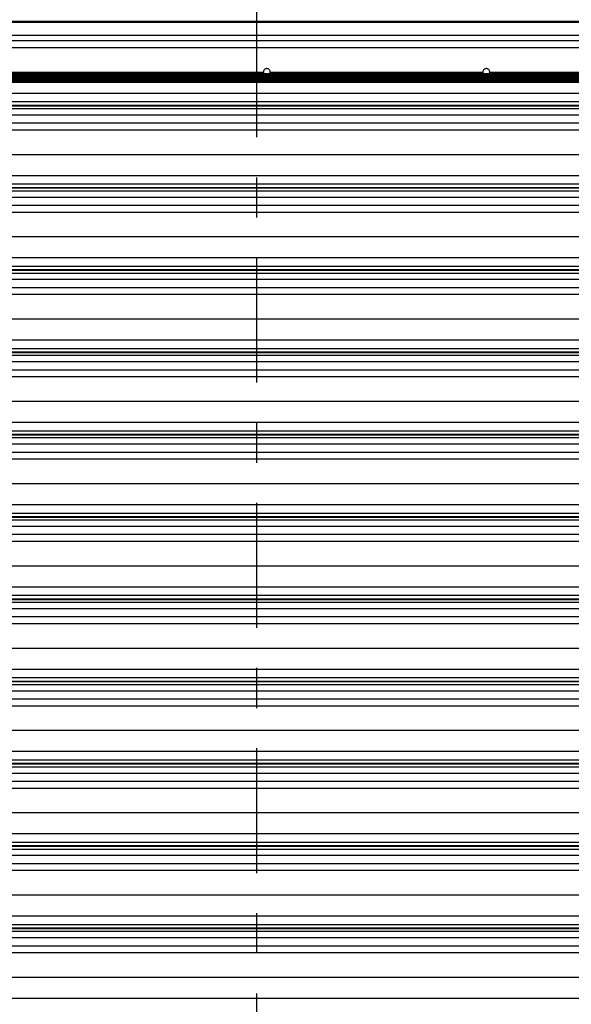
# Model space of a CAD drawing. Header units: inches. Extents: x 170 to 284, y 215 to 248.
# Tile 698 of 1056: x 228.29 to 229.67, y 221.95 to 224.41. Entities that reach past the tile are written whole.
import ezdxf

# ---------------------------------------------------------------- set-up
doc = ezdxf.new("R2010")
doc.units = ezdxf.units.IN
doc.header["$LTSCALE"] = 0.25
doc.header["$MEASUREMENT"] = 0
doc.linetypes.add('CENTER', pattern=[2, 1.25, -0.25, 0.25, -0.25])
doc.layers.add('RH FRONT OF HOOD', color=7, linetype='Continuous')
doc.layers.add('SECTION CUTS', color=6, linetype='CENTER')

msp = doc.modelspace()

# ---------------------------------------------------------------- linework, layer by layer
at = {"layer": 'RH FRONT OF HOOD'}
for p, q in [((231.43542, 224.40453), (226.92413, 224.40453)), ((231.43542, 224.40243), (226.92413, 224.40243)), ((226.94105, 224.37016), (231.43542, 224.37016)), ((227.24016, 224.3398), (231.12573, 224.3398)), ((227.2537, 224.35687), (231.10584, 224.35687)), ((231.12435, 224.27387), (227.2352, 224.27387)), ((227.2352, 224.27375), (231.12435, 224.27375)), ((231.12435, 224.27082), (227.2352, 224.27082)), ((227.2352, 224.27071), (231.12435, 224.27071)), ((227.2352, 224.26769), (231.12435, 224.26769)), ((231.12435, 224.2648), (227.24066, 224.2648)), ((227.37355, 224.2784), (228.89728, 224.2784)), ((228.9144, 224.2784), (229.44514, 224.2784)), ((229.46226, 224.2784), (230.986, 224.2784)), ((227.24066, 224.26469), (231.12435, 224.26469)), ((231.12435, 224.26182), (227.24066, 224.26182)), ((227.24066, 224.2617), (231.12435, 224.2617)), ((231.12435, 224.25897), (227.24066, 224.25897)), ((227.24066, 224.25886), (231.12435, 224.25886)), ((231.12435, 224.25598), (227.24066, 224.25598)), ((227.24066, 224.25587), (231.12435, 224.25587)), ((231.12435, 224.25298), (227.24066, 224.25298)), ((227.24066, 224.25287), (231.12435, 224.25287)), ((227.16361, 224.22602), (231.19593, 224.22602)), ((227.16361, 224.20464), (231.19593, 224.20464)), ((231.19593, 224.19515), (227.16361, 224.19515)), ((227.16361, 224.19451), (231.19593, 224.19451)), ((227.16361, 224.1875), (231.19593, 224.1875)), ((227.16361, 224.17181), (231.19593, 224.17181)), ((227.16361, 224.15142), (231.19593, 224.15142)), ((227.24016, 224.13435), (231.11938, 224.13435)), ((227.19378, 224.07296), (231.16577, 224.07296)), ((227.16361, 224.02057), (231.19593, 224.02057)), ((227.16361, 223.99919), (231.19593, 223.99919)), ((231.19593, 223.98971), (227.16361, 223.98971)), ((227.16361, 223.98907), (231.19593, 223.98907)), ((227.16361, 223.98205), (231.19593, 223.98205)), ((227.16361, 223.96636), (231.19593, 223.96636)), ((227.16361, 223.94598), (231.19593, 223.94598)), ((227.24016, 223.9289), (231.11938, 223.9289)), ((227.19378, 223.86751), (231.16577, 223.86751)), ((227.16361, 223.81512), (231.19593, 223.81512)), ((227.16361, 223.79374), (231.19593, 223.79374)), ((231.19593, 223.78426), (227.16361, 223.78426)), ((227.16361, 223.78362), (231.19593, 223.78362)), ((227.16361, 223.7766), (231.19593, 223.7766)), ((227.16361, 223.76092), (231.19593, 223.76092)), ((227.16361, 223.74053), (231.19593, 223.74053)), ((227.24016, 223.72345), (231.11938, 223.72345)), ((227.19378, 223.66206), (231.16577, 223.66206)), ((227.16361, 223.60968), (231.19593, 223.60968)), ((227.16361, 223.5883), (231.19593, 223.5883)), ((231.19593, 223.57881), (227.16361, 223.57881)), ((227.16361, 223.57817), (231.19593, 223.57817)), ((227.16361, 223.57115), (231.19593, 223.57115)), ((227.16361, 223.55547), (231.19593, 223.55547)), ((227.16361, 223.53508), (231.19593, 223.53508)), ((227.24016, 223.51801), (231.11938, 223.51801)), ((227.19378, 223.45661), (231.16577, 223.45661)), ((227.16361, 223.40423), (231.19593, 223.40423)), ((227.16361, 223.38285), (231.19593, 223.38285)), ((231.19593, 223.37336), (227.16361, 223.37336)), ((227.16361, 223.37272), (231.19593, 223.37272)), ((227.16361, 223.36571), (231.19593, 223.36571)), ((227.16361, 223.35002), (231.19593, 223.35002)), ((227.16361, 223.32963), (231.19593, 223.32963)), ((227.24016, 223.31256), (231.11938, 223.31256)), ((227.19378, 223.25117), (231.16577, 223.25117)), ((227.16361, 223.19878), (231.19593, 223.19878)), ((227.16361, 223.1774), (231.19593, 223.1774)), ((231.19593, 223.16792), (227.16361, 223.16792)), ((227.16361, 223.16728), (231.19593, 223.16728)), ((227.16361, 223.16026), (231.19593, 223.16026)), ((227.16361, 223.14457), (231.19593, 223.14457)), ((227.16361, 223.12419), (231.19593, 223.12419)), ((227.24016, 223.10711), (231.11938, 223.10711)), ((227.19378, 223.04572), (231.16577, 223.04572)), ((227.16361, 222.99333), (231.19593, 222.99333)), ((227.16361, 222.97195), (231.19593, 222.97195)), ((231.19593, 222.96247), (227.16361, 222.96247)), ((227.16361, 222.96183), (231.19593, 222.96183)), ((227.16361, 222.95481), (231.19593, 222.95481)), ((227.16361, 222.93913), (231.19593, 222.93913)), ((227.16361, 222.91874), (231.19593, 222.91874)), ((227.24016, 222.90166), (231.11938, 222.90166)), ((227.19378, 222.84027), (231.16577, 222.84027)), ((227.16361, 222.78789), (231.19593, 222.78789)), ((227.16361, 222.76651), (231.19593, 222.76651)), ((231.19593, 222.75702), (227.16361, 222.75702)), ((227.16361, 222.75638), (231.19593, 222.75638)), ((227.16361, 222.74936), (231.19593, 222.74936)), ((227.16361, 222.73368), (231.19593, 222.73368)), ((227.16361, 222.71329), (231.19593, 222.71329)), ((227.24016, 222.69622), (231.11938, 222.69622)), ((227.19378, 222.63482), (231.16577, 222.63482)), ((227.16361, 222.58244), (231.19593, 222.58244)), ((227.16361, 222.56106), (231.19593, 222.56106)), ((231.19593, 222.55157), (227.16361, 222.55157)), ((227.16361, 222.55093), (231.19593, 222.55093)), ((227.16361, 222.54392), (231.19593, 222.54392)), ((227.16361, 222.52823), (231.19593, 222.52823)), ((227.16361, 222.50784), (231.19593, 222.50784)), ((227.24016, 222.49077), (231.11938, 222.49077)), ((227.19378, 222.42938), (231.16577, 222.42938)), ((227.16361, 222.37699), (231.19593, 222.37699)), ((227.16361, 222.35561), (231.19593, 222.35561)), ((231.19593, 222.34613), (227.16361, 222.34613)), ((227.16361, 222.34549), (231.19593, 222.34549)), ((227.16361, 222.33847), (231.19593, 222.33847)), ((227.16361, 222.32279), (231.19593, 222.32279)), ((227.16361, 222.3024), (231.19593, 222.3024)), ((227.24016, 222.28532), (231.11938, 222.28532)), ((227.19378, 222.22393), (231.16577, 222.22393)), ((227.16361, 222.17154), (231.19593, 222.17154)), ((227.16361, 222.15016), (231.19593, 222.15016)), ((231.19593, 222.14068), (227.16361, 222.14068)), ((227.16361, 222.14004), (231.19593, 222.14004)), ((227.16361, 222.13302), (231.19593, 222.13302)), ((227.16361, 222.11734), (231.19593, 222.11734)), ((227.16361, 222.09695), (231.19593, 222.09695)), ((227.24016, 222.07987), (231.11938, 222.07987)), ((227.19378, 222.01848), (231.16577, 222.01848)), ((227.16361, 221.9661), (231.19593, 221.9661))]:
    msp.add_line(p, q, dxfattribs=at)
for points, knots in [([(228.9144, 224.2784), (228.91439, 224.27874), (228.91435, 224.28002), (228.91368, 224.28223), (228.91199, 224.28461), (228.90959, 224.28629), (228.90677, 224.28708), (228.90385, 224.2869), (228.90114, 224.28576), (228.89899, 224.28379), (228.89755, 224.28124), (228.89737, 224.27934), (228.89728, 224.2784)], [0, 0, 0, 0, 0.0371135, 0.1443586, 0.2516218, 0.3589567, 0.4663025, 0.5735867, 0.6808414, 0.7881476, 0.8955006, 1, 1, 1, 1]), ([(228.89728, 224.2784), (228.89735, 224.27746), (228.89747, 224.27583), (228.89833, 224.27445), (228.8987, 224.27387)], [0, 0, 0, 0, 0.5751179, 1, 1, 1, 1]), ([(228.89902, 224.27327), (228.89904, 224.27324), (228.8995, 224.27236), (228.9006, 224.27142), (228.90181, 224.27095), (228.90213, 224.27082)], [0, 0, 0, 0, 0.0299488, 0.7438777, 1, 1, 1, 1]), ([(228.90299, 224.27045), (228.90327, 224.27032), (228.90416, 224.26989), (228.90611, 224.26982), (228.90785, 224.26988), (228.90871, 224.27035), (228.90873, 224.27036)], [0, 0, 0, 0, 0.1557676, 0.5002787, 0.9858014, 1, 1, 1, 1]), ([(228.90956, 224.27082), (228.91012, 224.27108), (228.91136, 224.27164), (228.91217, 224.27273), (228.91262, 224.27332)], [0, 0, 0, 0, 0.4534209, 1, 1, 1, 1]), ([(228.91309, 224.27387), (228.91353, 224.27472), (228.91427, 224.27616), (228.91437, 224.27776), (228.9144, 224.2784)], [0, 0, 0, 0, 0.5965294, 1, 1, 1, 1]), ([(229.46226, 224.2784), (229.46225, 224.27874), (229.46221, 224.28002), (229.46154, 224.28223), (229.45985, 224.28461), (229.45745, 224.28629), (229.45463, 224.28708), (229.45171, 224.2869), (229.449, 224.28576), (229.44685, 224.28379), (229.44541, 224.28124), (229.44523, 224.27934), (229.44514, 224.2784)], [0, 0, 0, 0, 0.0371135, 0.1443586, 0.2516218, 0.3589567, 0.4663025, 0.5735867, 0.6808414, 0.7881476, 0.8955006, 1, 1, 1, 1]), ([(229.44514, 224.2784), (229.44521, 224.27746), (229.44533, 224.27583), (229.44619, 224.27445), (229.44656, 224.27387)], [0, 0, 0, 0, 0.5751179, 1, 1, 1, 1]), ([(229.44688, 224.27327), (229.4469, 224.27324), (229.44736, 224.27236), (229.44846, 224.27142), (229.44967, 224.27095), (229.44999, 224.27082)], [0, 0, 0, 0, 0.0299488, 0.7438777, 1, 1, 1, 1]), ([(229.45085, 224.27045), (229.45113, 224.27032), (229.45202, 224.26989), (229.45397, 224.26982), (229.45571, 224.26988), (229.45657, 224.27035), (229.45659, 224.27036)], [0, 0, 0, 0, 0.1557676, 0.5002787, 0.9858014, 1, 1, 1, 1]), ([(229.45742, 224.27082), (229.45798, 224.27108), (229.45922, 224.27164), (229.46003, 224.27273), (229.46048, 224.27332)], [0, 0, 0, 0, 0.4534209, 1, 1, 1, 1]), ([(229.46095, 224.27387), (229.46139, 224.27472), (229.46213, 224.27616), (229.46223, 224.27776), (229.46226, 224.2784)], [0, 0, 0, 0, 0.5965294, 1, 1, 1, 1])]:
    msp.add_open_spline(points, degree=3, knots=knots, dxfattribs=at)
at = {"layer": 'SECTION CUTS'}
msp.add_line((228.88072, 219.82804), (228.88072, 225.47531), dxfattribs=at)

doc.saveas('drawing.dxf')
